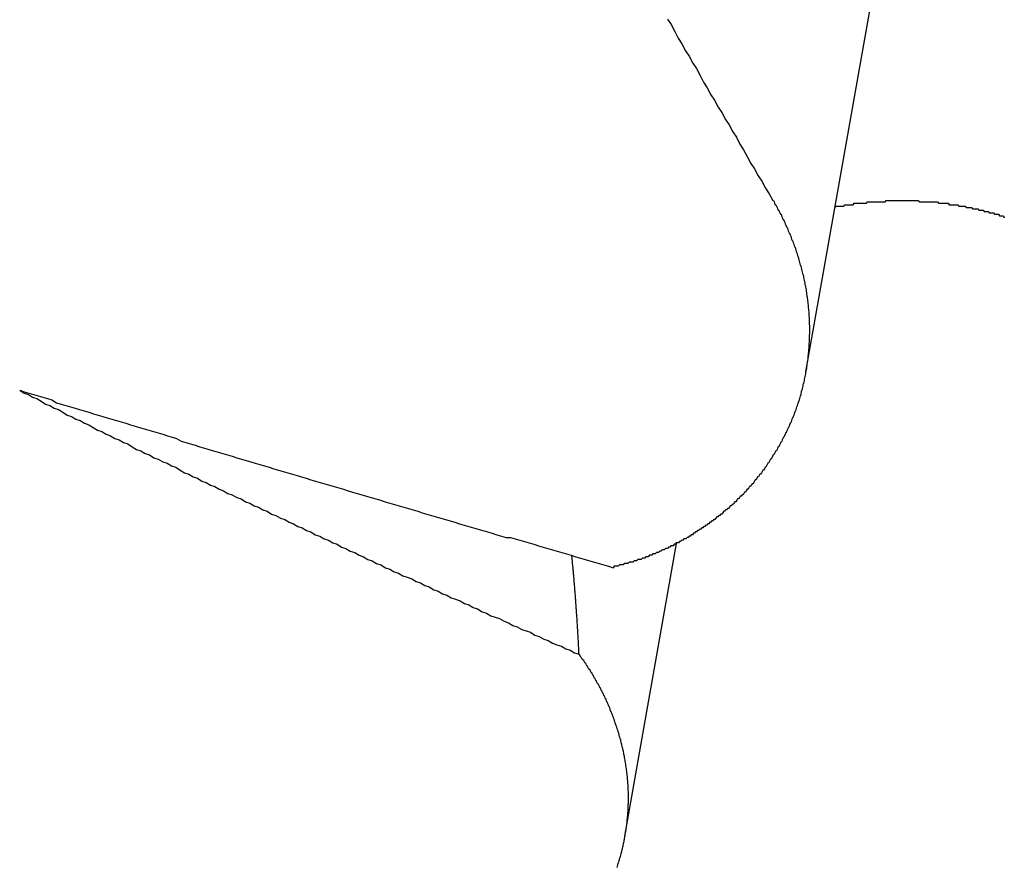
# Model space of a CAD drawing. Extents: x 1107 to 4046, y 937 to 3355.
# Tile 456 of 656: x 2182.38 to 2183.097, y 2651.747 to 2652.364. Entities that reach past the tile are written whole.
import ezdxf

# ---------------------------------------------------------------- set-up
doc = ezdxf.new("R2010")
doc.units = 0
doc.layers.add('KF_VIDA_L___C_REAR', color=7, linetype='CONTINUOUS')

# ---------------------------------------------------------------- blocks, each defined once
blk = doc.blocks.new('KF_VIDA_L___C_REAR')
at = {"layer": 'KF_VIDA_L___C_REAR'}
for p, q in [((-4.026859, 962.894547), (-3.917229, 963.51385)), ((-4.158501, 962.556858), (-4.12083, 962.76966))]:
    blk.add_line(p, q, dxfattribs=at)
for points in [[(-4.12751, 963.151, 0), (-4.12488, 963.147, 0), (-4.12225, 963.142, 0), (-4.11962, 963.137, 0), (-4.11698, 963.133, 0), (-4.11435, 963.128, 0), (-4.11172, 963.124, 0), (-4.10908, 963.119, 0), (-4.10644, 963.115, 0), (-4.10381, 963.11, 0), (-4.10117, 963.105, 0), (-4.09853, 963.101, 0), (-4.09589, 963.096, 0), (-4.09325, 963.092, 0), (-4.09061, 963.087, 0), (-4.08796, 963.083, 0), (-4.08532, 963.078, 0), (-4.08268, 963.074, 0), (-4.08003, 963.069, 0), (-4.07738, 963.065, 0), (-4.07474, 963.06, 0), (-4.07209, 963.056, 0), (-4.06944, 963.051, 0), (-4.06679, 963.046, 0), (-4.06414, 963.042, 0), (-4.06149, 963.037, 0), (-4.05883, 963.033, 0), (-4.05618, 963.028, 0), (-4.05353, 963.024, 0), (-4.05087, 963.019, 0)], [(-4.05087, 963.019, 0), (-4.05042, 963.019, 0), (-4.04998, 963.018, 0), (-4.04954, 963.017, 0), (-4.04911, 963.016, 0), (-4.04867, 963.016, 0), (-4.04824, 963.015, 0), (-4.04781, 963.014, 0), (-4.04739, 963.013, 0), (-4.04697, 963.012, 0), (-4.04655, 963.012, 0), (-4.04614, 963.011, 0), (-4.04572, 963.01, 0), (-4.04532, 963.009, 0), (-4.04491, 963.009, 0), (-4.04451, 963.008, 0), (-4.04411, 963.007, 0), (-4.04371, 963.006, 0), (-4.04332, 963.005, 0), (-4.04293, 963.005, 0), (-4.04255, 963.004, 0), (-4.04217, 963.003, 0), (-4.04179, 963.002, 0), (-4.04141, 963.001, 0), (-4.04104, 963, 0), (-4.04068, 963, 0), (-4.04031, 962.999, 0), (-4.03995, 962.998, 0), (-4.03959, 962.997, 0), (-4.03924, 962.996, 0), (-4.03889, 962.995, 0), (-4.03854, 962.995, 0), (-4.0382, 962.994, 0), (-4.03786, 962.993, 0), (-4.03752, 962.992, 0), (-4.03719, 962.991, 0), (-4.03686, 962.99, 0), (-4.03654, 962.99, 0), (-4.03622, 962.989, 0), (-4.0359, 962.988, 0), (-4.03559, 962.987, 0), (-4.03528, 962.986, 0), (-4.03497, 962.985, 0), (-4.03467, 962.985, 0), (-4.03438, 962.984, 0), (-4.03408, 962.983, 0), (-4.03379, 962.982, 0), (-4.03351, 962.981, 0), (-4.03322, 962.98, 0), (-4.03295, 962.979, 0), (-4.03267, 962.978, 0), (-4.0324, 962.978, 0), (-4.03214, 962.977, 0), (-4.03187, 962.976, 0), (-4.03162, 962.975, 0), (-4.03136, 962.974, 0), (-4.03111, 962.973, 0), (-4.03087, 962.972, 0), (-4.03063, 962.972, 0), (-4.03039, 962.971, 0), (-4.03016, 962.97, 0), (-4.02993, 962.969, 0), (-4.0297, 962.968, 0), (-4.02949, 962.967, 0), (-4.02927, 962.966, 0), (-4.02906, 962.965, 0), (-4.02885, 962.965, 0), (-4.02865, 962.964, 0), (-4.02845, 962.963, 0), (-4.02826, 962.962, 0), (-4.02807, 962.961, 0), (-4.02788, 962.96, 0), (-4.0277, 962.959, 0), (-4.02753, 962.958, 0), (-4.02735, 962.957, 0), (-4.02719, 962.957, 0), (-4.02703, 962.956, 0), (-4.02687, 962.955, 0), (-4.02671, 962.954, 0), (-4.02657, 962.953, 0), (-4.02642, 962.952, 0), (-4.02628, 962.951, 0), (-4.02615, 962.95, 0), (-4.02602, 962.949, 0), (-4.02589, 962.949, 0), (-4.02577, 962.948, 0), (-4.02566, 962.947, 0), (-4.02555, 962.946, 0), (-4.02544, 962.945, 0), (-4.02534, 962.944, 0), (-4.02524, 962.943, 0), (-4.02515, 962.942, 0), (-4.02506, 962.941, 0), (-4.02498, 962.94, 0), (-4.0249, 962.94, 0), (-4.02483, 962.939, 0), (-4.02476, 962.938, 0), (-4.0247, 962.937, 0), (-4.02464, 962.936, 0), (-4.02458, 962.935, 0), (-4.02453, 962.934, 0), (-4.02449, 962.933, 0), (-4.02444, 962.932, 0), (-4.02441, 962.932, 0), (-4.02438, 962.931, 0), (-4.02435, 962.93, 0), (-4.02433, 962.929, 0), (-4.02431, 962.928, 0), (-4.02429, 962.927, 0), (-4.02429, 962.926, 0), (-4.02428, 962.925, 0), (-4.02428, 962.924, 0), (-4.02428, 962.924, 0), (-4.02429, 962.923, 0), (-4.02431, 962.922, 0), (-4.02432, 962.921, 0), (-4.02435, 962.92, 0), (-4.02437, 962.919, 0), (-4.0244, 962.918, 0), (-4.02444, 962.917, 0), (-4.02448, 962.916, 0), (-4.02452, 962.916, 0), (-4.02457, 962.915, 0), (-4.02462, 962.914, 0), (-4.02468, 962.913, 0), (-4.02474, 962.912, 0), (-4.02481, 962.911, 0), (-4.02488, 962.91, 0), (-4.02495, 962.909, 0), (-4.02503, 962.909, 0), (-4.02511, 962.908, 0), (-4.0252, 962.907, 0), (-4.02529, 962.906, 0), (-4.02539, 962.905, 0), (-4.02549, 962.904, 0), (-4.02559, 962.903, 0), (-4.0257, 962.902, 0), (-4.02581, 962.902, 0), (-4.02593, 962.901, 0), (-4.02605, 962.9, 0), (-4.02617, 962.899, 0), (-4.0263, 962.898, 0), (-4.02644, 962.897, 0), (-4.02657, 962.896, 0), (-4.02672, 962.896, 0), (-4.02686, 962.895, 0), (-4.02701, 962.894, 0), (-4.02716, 962.893, 0), (-4.02732, 962.892, 0), (-4.02748, 962.891, 0), (-4.02765, 962.891, 0), (-4.02782, 962.89, 0), (-4.02799, 962.889, 0), (-4.02817, 962.888, 0), (-4.02835, 962.887, 0), (-4.02854, 962.886, 0), (-4.02873, 962.886, 0), (-4.02892, 962.885, 0), (-4.02912, 962.884, 0), (-4.02932, 962.883, 0), (-4.02953, 962.882, 0), (-4.02974, 962.881, 0), (-4.02995, 962.881, 0), (-4.03017, 962.88, 0), (-4.03039, 962.879, 0), (-4.03061, 962.878, 0), (-4.03084, 962.877, 0), (-4.03107, 962.877, 0), (-4.03131, 962.876, 0), (-4.03155, 962.875, 0), (-4.0318, 962.874, 0), (-4.03204, 962.873, 0), (-4.0323, 962.873, 0), (-4.03255, 962.872, 0), (-4.03282, 962.871, 0), (-4.03308, 962.87, 0), (-4.03335, 962.869, 0), (-4.03363, 962.869, 0), (-4.03391, 962.868, 0), (-4.03419, 962.867, 0), (-4.03448, 962.866, 0), (-4.03477, 962.865, 0), (-4.03507, 962.865, 0), (-4.03537, 962.864, 0), (-4.03568, 962.863, 0), (-4.03599, 962.862, 0), (-4.03631, 962.861, 0), (-4.03663, 962.861, 0), (-4.03695, 962.86, 0), (-4.03728, 962.859, 0), (-4.03761, 962.858, 0), (-4.03795, 962.857, 0), (-4.03829, 962.857, 0), (-4.03864, 962.856, 0), (-4.03899, 962.855, 0), (-4.03935, 962.854, 0), (-4.03971, 962.854, 0), (-4.04007, 962.853, 0), (-4.04044, 962.852, 0), (-4.04081, 962.851, 0), (-4.04119, 962.85, 0), (-4.04157, 962.85, 0), (-4.04196, 962.849, 0), (-4.04235, 962.848, 0), (-4.04274, 962.847, 0), (-4.04314, 962.847, 0), (-4.04354, 962.846, 0), (-4.04395, 962.845, 0), (-4.04436, 962.844, 0), (-4.04477, 962.843, 0), (-4.04519, 962.843, 0), (-4.04562, 962.842, 0), (-4.04605, 962.841, 0), (-4.04648, 962.84, 0), (-4.04692, 962.84, 0), (-4.04736, 962.839, 0), (-4.0478, 962.838, 0), (-4.04825, 962.837, 0), (-4.0487, 962.837, 0), (-4.04916, 962.836, 0), (-4.04962, 962.835, 0), (-4.05009, 962.834, 0), (-4.05056, 962.834, 0), (-4.05103, 962.833, 0), (-4.05151, 962.832, 0), (-4.05199, 962.831, 0), (-4.05248, 962.831, 0), (-4.05297, 962.83, 0), (-4.05347, 962.829, 0), (-4.05397, 962.828, 0), (-4.05447, 962.828, 0), (-4.05497, 962.827, 0), (-4.05549, 962.826, 0), (-4.056, 962.825, 0), (-4.05652, 962.825, 0), (-4.05704, 962.824, 0), (-4.05757, 962.823, 0), (-4.0581, 962.823, 0), (-4.05864, 962.822, 0), (-4.05917, 962.821, 0), (-4.05972, 962.82, 0), (-4.06026, 962.82, 0), (-4.06082, 962.819, 0), (-4.06137, 962.818, 0), (-4.06193, 962.818, 0), (-4.06249, 962.817, 0), (-4.06306, 962.816, 0), (-4.06363, 962.816, 0), (-4.0642, 962.815, 0), (-4.06478, 962.814, 0), (-4.06536, 962.813, 0), (-4.06595, 962.813, 0), (-4.06654, 962.812, 0), (-4.06713, 962.811, 0), (-4.06773, 962.811, 0), (-4.06833, 962.81, 0), (-4.06894, 962.809, 0), (-4.06955, 962.809, 0), (-4.07016, 962.808, 0), (-4.07078, 962.807, 0), (-4.0714, 962.807, 0), (-4.07202, 962.806, 0), (-4.07265, 962.805, 0), (-4.07328, 962.805, 0), (-4.07392, 962.804, 0), (-4.07455, 962.804, 0), (-4.0752, 962.803, 0), (-4.07584, 962.802, 0), (-4.07649, 962.802, 0), (-4.07714, 962.801, 0), (-4.0778, 962.8, 0), (-4.07845, 962.8, 0), (-4.07912, 962.799, 0), (-4.07978, 962.798, 0), (-4.08045, 962.798, 0), (-4.08112, 962.797, 0), (-4.0818, 962.797, 0), (-4.08247, 962.796, 0), (-4.08315, 962.795, 0), (-4.08384, 962.795, 0), (-4.08453, 962.794, 0), (-4.08521, 962.794, 0), (-4.08591, 962.793, 0), (-4.0866, 962.793, 0), (-4.0873, 962.792, 0), (-4.088, 962.791, 0), (-4.08871, 962.791, 0), (-4.08941, 962.79, 0), (-4.09012, 962.79, 0), (-4.09083, 962.789, 0), (-4.09155, 962.789, 0), (-4.09227, 962.788, 0), (-4.09299, 962.787, 0), (-4.09371, 962.787, 0), (-4.09443, 962.786, 0), (-4.09516, 962.786, 0), (-4.09589, 962.785, 0), (-4.09662, 962.785, 0), (-4.09735, 962.784, 0), (-4.09809, 962.784, 0), (-4.09883, 962.783, 0), (-4.09957, 962.783, 0), (-4.10031, 962.782, 0), (-4.10106, 962.782, 0), (-4.10181, 962.781, 0), (-4.10256, 962.781, 0), (-4.10331, 962.78, 0), (-4.10406, 962.78, 0), (-4.10482, 962.779, 0), (-4.10558, 962.779, 0), (-4.10634, 962.778, 0), (-4.1071, 962.778, 0), (-4.10786, 962.777, 0), (-4.10863, 962.777, 0), (-4.10939, 962.776, 0), (-4.11016, 962.776, 0), (-4.11093, 962.775, 0), (-4.1117, 962.775, 0), (-4.11248, 962.774, 0), (-4.11325, 962.774, 0), (-4.11403, 962.773, 0), (-4.11481, 962.773, 0), (-4.11559, 962.773, 0), (-4.11637, 962.772, 0), (-4.11715, 962.772, 0), (-4.11794, 962.771, 0), (-4.11872, 962.771, 0), (-4.11951, 962.77, 0), (-4.1203, 962.77, 0), (-4.12109, 962.77, 0), (-4.12188, 962.769, 0), (-4.12267, 962.769, 0), (-4.12346, 962.768, 0), (-4.12426, 962.768, 0), (-4.12505, 962.768, 0), (-4.12585, 962.767, 0), (-4.12664, 962.767, 0), (-4.12744, 962.766, 0), (-4.12824, 962.766, 0), (-4.12904, 962.766, 0), (-4.12984, 962.765, 0), (-4.13065, 962.765, 0), (-4.13146, 962.765, 0), (-4.13227, 962.764, 0), (-4.13309, 962.764, 0), (-4.1339, 962.763, 0), (-4.13472, 962.763, 0), (-4.13555, 962.763, 0), (-4.13638, 962.762, 0), (-4.13721, 962.762, 0), (-4.13804, 962.762, 0), (-4.13888, 962.761, 0), (-4.13972, 962.761, 0), (-4.14056, 962.761, 0), (-4.14141, 962.76, 0), (-4.14225, 962.76, 0), (-4.14311, 962.76, 0), (-4.14396, 962.759, 0), (-4.14482, 962.759, 0), (-4.14568, 962.759, 0), (-4.14654, 962.758, 0), (-4.1474, 962.758, 0), (-4.14827, 962.758, 0), (-4.14914, 962.758, 0), (-4.15001, 962.757, 0), (-4.15089, 962.757, 0), (-4.15177, 962.757, 0), (-4.15265, 962.756, 0), (-4.15353, 962.756, 0), (-4.15442, 962.756, 0), (-4.15531, 962.756, 0), (-4.1562, 962.755, 0), (-4.15709, 962.755, 0), (-4.15798, 962.755, 0), (-4.15888, 962.755, 0), (-4.15978, 962.754, 0), (-4.16068, 962.754, 0), (-4.16159, 962.754, 0), (-4.16249, 962.754, 0), (-4.1634, 962.753, 0), (-4.16431, 962.753, 0), (-4.16522, 962.753, 0), (-4.16614, 962.753, 0), (-4.16706, 962.752, 0)], [(-4.00564, 963.014, 0), (-4.00492, 963.015, 0), (-4.00419, 963.015, 0), (-4.00346, 963.015, 0), (-4.00274, 963.015, 0), (-4.00202, 963.015, 0), (-4.00129, 963.015, 0), (-4.00057, 963.015, 0), (-3.99984, 963.015, 0), (-3.99912, 963.015, 0), (-3.99839, 963.016, 0), (-3.99766, 963.016, 0), (-3.99693, 963.016, 0), (-3.9962, 963.016, 0), (-3.99546, 963.016, 0), (-3.99473, 963.016, 0), (-3.99399, 963.016, 0), (-3.99326, 963.016, 0), (-3.99252, 963.016, 0), (-3.99178, 963.017, 0), (-3.99104, 963.017, 0), (-3.9903, 963.017, 0), (-3.98955, 963.017, 0), (-3.98881, 963.017, 0), (-3.98806, 963.017, 0), (-3.98732, 963.017, 0), (-3.98657, 963.017, 0), (-3.98582, 963.017, 0), (-3.98508, 963.017, 0), (-3.98433, 963.017, 0), (-3.98357, 963.017, 0), (-3.98282, 963.017, 0), (-3.98207, 963.018, 0), (-3.98132, 963.018, 0), (-3.98056, 963.018, 0), (-3.97981, 963.018, 0), (-3.97905, 963.018, 0), (-3.97829, 963.018, 0), (-3.97753, 963.018, 0), (-3.97678, 963.018, 0), (-3.97602, 963.018, 0), (-3.97526, 963.018, 0), (-3.97449, 963.018, 0), (-3.97373, 963.018, 0), (-3.97297, 963.018, 0), (-3.97221, 963.018, 0), (-3.97144, 963.018, 0), (-3.97068, 963.018, 0), (-3.96991, 963.018, 0), (-3.96914, 963.018, 0), (-3.96838, 963.019, 0), (-3.96761, 963.019, 0), (-3.96684, 963.019, 0), (-3.96607, 963.019, 0), (-3.9653, 963.019, 0), (-3.96453, 963.019, 0), (-3.96376, 963.019, 0), (-3.96299, 963.019, 0), (-3.96222, 963.019, 0), (-3.96145, 963.019, 0), (-3.96068, 963.019, 0), (-3.9599, 963.019, 0), (-3.95913, 963.019, 0), (-3.95836, 963.019, 0), (-3.95758, 963.019, 0), (-3.95681, 963.019, 0), (-3.95603, 963.019, 0), (-3.95526, 963.019, 0), (-3.95448, 963.019, 0), (-3.9537, 963.019, 0), (-3.95293, 963.019, 0), (-3.95215, 963.019, 0), (-3.95137, 963.019, 0), (-3.9506, 963.019, 0), (-3.94982, 963.019, 0), (-3.94904, 963.019, 0), (-3.94826, 963.019, 0), (-3.94748, 963.019, 0), (-3.9467, 963.019, 0), (-3.94593, 963.019, 0), (-3.94515, 963.019, 0), (-3.94437, 963.018, 0), (-3.94359, 963.018, 0), (-3.94281, 963.018, 0), (-3.94203, 963.018, 0), (-3.94125, 963.018, 0), (-3.94047, 963.018, 0), (-3.93969, 963.018, 0), (-3.93891, 963.018, 0), (-3.93813, 963.018, 0), (-3.93735, 963.018, 0), (-3.93657, 963.018, 0), (-3.93579, 963.018, 0), (-3.93501, 963.018, 0), (-3.93423, 963.018, 0), (-3.93345, 963.018, 0), (-3.93268, 963.018, 0), (-3.9319, 963.018, 0), (-3.93112, 963.018, 0), (-3.93034, 963.017, 0), (-3.92956, 963.017, 0), (-3.92878, 963.017, 0), (-3.928, 963.017, 0), (-3.92722, 963.017, 0), (-3.92645, 963.017, 0), (-3.92567, 963.017, 0), (-3.92489, 963.017, 0), (-3.92411, 963.017, 0), (-3.92334, 963.017, 0), (-3.92256, 963.016, 0), (-3.92178, 963.016, 0), (-3.92101, 963.016, 0), (-3.92023, 963.016, 0), (-3.91946, 963.016, 0), (-3.91868, 963.016, 0), (-3.91791, 963.016, 0), (-3.91713, 963.016, 0), (-3.91636, 963.016, 0), (-3.91559, 963.015, 0), (-3.91481, 963.015, 0), (-3.91404, 963.015, 0), (-3.91327, 963.015, 0), (-3.9125, 963.015, 0), (-3.91173, 963.015, 0), (-3.91096, 963.015, 0), (-3.91019, 963.014, 0), (-3.90942, 963.014, 0), (-3.90865, 963.014, 0), (-3.90788, 963.014, 0), (-3.90712, 963.014, 0), (-3.90635, 963.014, 0), (-3.90558, 963.013, 0), (-3.90482, 963.013, 0), (-3.90405, 963.013, 0), (-3.90329, 963.013, 0), (-3.90252, 963.013, 0), (-3.90176, 963.013, 0), (-3.901, 963.012, 0), (-3.90024, 963.012, 0), (-3.89948, 963.012, 0), (-3.89872, 963.012, 0), (-3.89796, 963.012, 0), (-3.8972, 963.011, 0), (-3.89644, 963.011, 0), (-3.89569, 963.011, 0), (-3.89493, 963.011, 0), (-3.89417, 963.011, 0), (-3.89342, 963.01, 0), (-3.89267, 963.01, 0), (-3.89191, 963.01, 0), (-3.89116, 963.01, 0), (-3.89041, 963.01, 0), (-3.88966, 963.009, 0), (-3.88891, 963.009, 0), (-3.88817, 963.009, 0), (-3.88742, 963.009, 0), (-3.88667, 963.009, 0), (-3.88593, 963.008, 0), (-3.88518, 963.008, 0), (-3.88444, 963.008, 0), (-3.8837, 963.008, 0), (-3.88296, 963.007, 0), (-3.88222, 963.007, 0)], [(-4.5986, 962.881, 0), (-4.59546, 962.879, 0), (-4.59231, 962.878, 0), (-4.58917, 962.876, 0), (-4.58603, 962.875, 0), (-4.58289, 962.873, 0), (-4.57974, 962.871, 0), (-4.5766, 962.87, 0), (-4.57345, 962.868, 0), (-4.57031, 962.867, 0), (-4.56716, 962.865, 0), (-4.56401, 962.863, 0), (-4.56086, 962.862, 0), (-4.55772, 962.86, 0), (-4.55457, 962.859, 0), (-4.55142, 962.857, 0), (-4.54827, 962.856, 0), (-4.54511, 962.854, 0), (-4.54196, 962.852, 0), (-4.53881, 962.851, 0), (-4.53566, 962.849, 0), (-4.5325, 962.848, 0), (-4.52935, 962.846, 0), (-4.52619, 962.845, 0), (-4.52304, 962.843, 0), (-4.51988, 962.842, 0), (-4.51673, 962.84, 0), (-4.51357, 962.838, 0), (-4.51041, 962.837, 0), (-4.50725, 962.835, 0), (-4.50409, 962.834, 0), (-4.50093, 962.832, 0), (-4.49777, 962.831, 0), (-4.49461, 962.829, 0), (-4.49145, 962.828, 0), (-4.48829, 962.826, 0), (-4.48513, 962.825, 0), (-4.48196, 962.823, 0), (-4.4788, 962.821, 0), (-4.47563, 962.82, 0), (-4.47247, 962.818, 0), (-4.4693, 962.817, 0), (-4.46614, 962.815, 0), (-4.46297, 962.814, 0), (-4.4598, 962.812, 0), (-4.45663, 962.811, 0), (-4.45346, 962.809, 0), (-4.4503, 962.808, 0), (-4.44713, 962.806, 0), (-4.44396, 962.805, 0), (-4.44078, 962.803, 0), (-4.43761, 962.802, 0), (-4.43444, 962.8, 0), (-4.43127, 962.799, 0), (-4.42809, 962.797, 0), (-4.42492, 962.796, 0), (-4.42175, 962.794, 0), (-4.41857, 962.793, 0), (-4.4154, 962.791, 0), (-4.41222, 962.79, 0), (-4.40904, 962.788, 0), (-4.40587, 962.787, 0), (-4.40269, 962.785, 0), (-4.39951, 962.784, 0), (-4.39633, 962.782, 0), (-4.39315, 962.781, 0), (-4.38997, 962.779, 0), (-4.38679, 962.778, 0), (-4.38361, 962.776, 0), (-4.38043, 962.775, 0), (-4.37724, 962.773, 0), (-4.37406, 962.772, 0), (-4.37088, 962.77, 0), (-4.3677, 962.769, 0), (-4.36451, 962.767, 0), (-4.36133, 962.766, 0), (-4.35814, 962.764, 0), (-4.35495, 962.763, 0), (-4.35177, 962.761, 0), (-4.34858, 962.76, 0), (-4.34539, 962.758, 0), (-4.3422, 962.757, 0), (-4.33902, 962.755, 0), (-4.33583, 962.754, 0), (-4.33264, 962.752, 0), (-4.32945, 962.751, 0), (-4.32626, 962.749, 0), (-4.32307, 962.748, 0), (-4.31987, 962.746, 0), (-4.31668, 962.745, 0), (-4.31349, 962.744, 0), (-4.3103, 962.742, 0), (-4.3071, 962.741, 0), (-4.30391, 962.739, 0), (-4.30071, 962.738, 0), (-4.29752, 962.736, 0), (-4.29432, 962.735, 0), (-4.29112, 962.733, 0), (-4.28793, 962.732, 0), (-4.28473, 962.73, 0), (-4.28153, 962.729, 0), (-4.27833, 962.728, 0), (-4.27514, 962.726, 0), (-4.27194, 962.725, 0), (-4.26874, 962.723, 0), (-4.26554, 962.722, 0), (-4.26234, 962.72, 0), (-4.25913, 962.719, 0), (-4.25593, 962.717, 0), (-4.25273, 962.716, 0), (-4.24953, 962.715, 0), (-4.24632, 962.713, 0), (-4.24312, 962.712, 0), (-4.23992, 962.71, 0), (-4.23671, 962.709, 0), (-4.23351, 962.707, 0), (-4.2303, 962.706, 0), (-4.2271, 962.705, 0), (-4.22389, 962.703, 0), (-4.22068, 962.702, 0), (-4.21748, 962.7, 0), (-4.21427, 962.699, 0), (-4.21106, 962.697, 0), (-4.20785, 962.696, 0), (-4.20464, 962.695, 0), (-4.20143, 962.693, 0), (-4.19822, 962.692, 0), (-4.19501, 962.69, 0), (-4.1918, 962.689, 0)], [(-4.5986, 962.881, 0), (-4.59525, 962.88, 0), (-4.5919, 962.879, 0), (-4.58854, 962.878, 0), (-4.58519, 962.877, 0), (-4.58184, 962.876, 0), (-4.57849, 962.875, 0), (-4.57514, 962.874, 0), (-4.57178, 962.872, 0), (-4.56843, 962.871, 0), (-4.56507, 962.87, 0), (-4.56172, 962.869, 0), (-4.55836, 962.868, 0), (-4.55501, 962.867, 0), (-4.55165, 962.866, 0), (-4.5483, 962.865, 0), (-4.54494, 962.864, 0), (-4.54158, 962.863, 0), (-4.53823, 962.862, 0), (-4.53487, 962.861, 0), (-4.53151, 962.86, 0), (-4.52815, 962.859, 0), (-4.5248, 962.858, 0), (-4.52144, 962.857, 0), (-4.51808, 962.856, 0), (-4.51472, 962.855, 0), (-4.51136, 962.854, 0), (-4.508, 962.853, 0), (-4.50464, 962.852, 0), (-4.50128, 962.851, 0), (-4.49791, 962.85, 0), (-4.49455, 962.849, 0), (-4.49119, 962.848, 0), (-4.48783, 962.847, 0), (-4.48446, 962.846, 0), (-4.4811, 962.844, 0), (-4.47774, 962.843, 0), (-4.47437, 962.842, 0), (-4.47101, 962.841, 0), (-4.46765, 962.84, 0), (-4.46428, 962.839, 0), (-4.46092, 962.838, 0), (-4.45755, 962.837, 0), (-4.45418, 962.836, 0), (-4.45082, 962.835, 0), (-4.44745, 962.834, 0), (-4.44408, 962.833, 0), (-4.44072, 962.832, 0), (-4.43735, 962.831, 0), (-4.43398, 962.83, 0), (-4.43061, 962.829, 0), (-4.42724, 962.828, 0), (-4.42388, 962.827, 0), (-4.42051, 962.826, 0), (-4.41714, 962.825, 0), (-4.41377, 962.824, 0), (-4.4104, 962.823, 0), (-4.40703, 962.822, 0), (-4.40366, 962.821, 0), (-4.40029, 962.82, 0), (-4.39691, 962.819, 0), (-4.39354, 962.818, 0), (-4.39017, 962.817, 0), (-4.3868, 962.816, 0), (-4.38343, 962.815, 0), (-4.38005, 962.814, 0), (-4.37668, 962.813, 0), (-4.37331, 962.812, 0), (-4.36993, 962.811, 0), (-4.36656, 962.81, 0), (-4.36319, 962.809, 0), (-4.35981, 962.808, 0), (-4.35644, 962.807, 0), (-4.35306, 962.806, 0), (-4.34969, 962.805, 0), (-4.34631, 962.804, 0), (-4.34293, 962.803, 0), (-4.33956, 962.802, 0), (-4.33618, 962.801, 0), (-4.33281, 962.8, 0), (-4.32943, 962.799, 0), (-4.32605, 962.798, 0), (-4.32267, 962.797, 0), (-4.3193, 962.796, 0), (-4.31592, 962.795, 0), (-4.31254, 962.794, 0), (-4.30916, 962.793, 0), (-4.30578, 962.792, 0), (-4.3024, 962.791, 0), (-4.29902, 962.79, 0), (-4.29565, 962.789, 0), (-4.29227, 962.788, 0), (-4.28889, 962.787, 0), (-4.28551, 962.786, 0), (-4.28212, 962.785, 0), (-4.27874, 962.784, 0), (-4.27536, 962.783, 0), (-4.27198, 962.782, 0), (-4.2686, 962.781, 0), (-4.26522, 962.78, 0), (-4.26184, 962.779, 0), (-4.25845, 962.778, 0), (-4.25507, 962.777, 0), (-4.25169, 962.776, 0), (-4.24831, 962.775, 0), (-4.24492, 962.774, 0), (-4.24154, 962.774, 0), (-4.23816, 962.773, 0), (-4.23477, 962.772, 0), (-4.23139, 962.771, 0), (-4.228, 962.77, 0), (-4.22462, 962.769, 0), (-4.22124, 962.768, 0), (-4.21785, 962.767, 0), (-4.21447, 962.766, 0), (-4.21108, 962.765, 0), (-4.2077, 962.764, 0), (-4.20431, 962.763, 0), (-4.20092, 962.762, 0), (-4.19754, 962.761, 0), (-4.19415, 962.76, 0), (-4.19077, 962.759, 0), (-4.18738, 962.758, 0), (-4.18399, 962.757, 0), (-4.1806, 962.756, 0), (-4.17722, 962.755, 0), (-4.17383, 962.754, 0), (-4.17044, 962.753, 0), (-4.16706, 962.752, 0)], [(-4.1918, 962.689, 0), (-4.19183, 962.69, 0), (-4.19186, 962.69, 0), (-4.19189, 962.691, 0), (-4.19192, 962.691, 0), (-4.19195, 962.692, 0), (-4.19198, 962.693, 0), (-4.19201, 962.693, 0), (-4.19204, 962.694, 0), (-4.19207, 962.694, 0), (-4.1921, 962.695, 0), (-4.19213, 962.695, 0), (-4.19216, 962.696, 0), (-4.19219, 962.697, 0), (-4.19222, 962.697, 0), (-4.19225, 962.698, 0), (-4.19228, 962.698, 0), (-4.19231, 962.699, 0), (-4.19235, 962.7, 0), (-4.19238, 962.7, 0), (-4.19241, 962.701, 0), (-4.19244, 962.701, 0), (-4.19248, 962.702, 0), (-4.19251, 962.702, 0), (-4.19254, 962.703, 0), (-4.19258, 962.704, 0), (-4.19261, 962.704, 0), (-4.19264, 962.705, 0), (-4.19268, 962.705, 0), (-4.19271, 962.706, 0), (-4.19275, 962.706, 0), (-4.19278, 962.707, 0), (-4.19281, 962.708, 0), (-4.19285, 962.708, 0), (-4.19288, 962.709, 0), (-4.19292, 962.709, 0), (-4.19295, 962.71, 0), (-4.19299, 962.71, 0), (-4.19303, 962.711, 0), (-4.19306, 962.712, 0), (-4.1931, 962.712, 0), (-4.19313, 962.713, 0), (-4.19317, 962.713, 0), (-4.19321, 962.714, 0), (-4.19324, 962.715, 0), (-4.19328, 962.715, 0), (-4.19332, 962.716, 0), (-4.19336, 962.716, 0), (-4.19339, 962.717, 0), (-4.19343, 962.717, 0), (-4.19347, 962.718, 0), (-4.19351, 962.718, 0), (-4.19355, 962.719, 0), (-4.19358, 962.72, 0), (-4.19362, 962.72, 0), (-4.19366, 962.721, 0), (-4.1937, 962.721, 0), (-4.19374, 962.722, 0), (-4.19378, 962.722, 0), (-4.19382, 962.723, 0), (-4.19386, 962.724, 0), (-4.1939, 962.724, 0), (-4.19394, 962.725, 0), (-4.19398, 962.725, 0), (-4.19402, 962.726, 0), (-4.19406, 962.726, 0), (-4.1941, 962.727, 0), (-4.19414, 962.728, 0), (-4.19418, 962.728, 0), (-4.19423, 962.729, 0), (-4.19427, 962.729, 0), (-4.19431, 962.73, 0), (-4.19435, 962.73, 0), (-4.19439, 962.731, 0), (-4.19444, 962.731, 0), (-4.19448, 962.732, 0), (-4.19452, 962.733, 0), (-4.19457, 962.733, 0), (-4.19461, 962.734, 0), (-4.19465, 962.734, 0), (-4.1947, 962.735, 0), (-4.19474, 962.735, 0), (-4.19478, 962.736, 0), (-4.19483, 962.736, 0), (-4.19487, 962.737, 0), (-4.19492, 962.738, 0), (-4.19496, 962.738, 0), (-4.19501, 962.739, 0), (-4.19505, 962.739, 0), (-4.1951, 962.74, 0), (-4.19514, 962.74, 0), (-4.19519, 962.741, 0), (-4.19523, 962.741, 0), (-4.19528, 962.742, 0), (-4.19532, 962.742, 0), (-4.19537, 962.743, 0), (-4.19542, 962.744, 0), (-4.19546, 962.744, 0), (-4.19551, 962.745, 0), (-4.19556, 962.745, 0), (-4.1956, 962.746, 0), (-4.19565, 962.746, 0), (-4.1957, 962.747, 0), (-4.19575, 962.747, 0), (-4.1958, 962.748, 0), (-4.19584, 962.748, 0), (-4.19589, 962.749, 0), (-4.19594, 962.75, 0), (-4.19599, 962.75, 0), (-4.19604, 962.751, 0), (-4.19609, 962.751, 0), (-4.19614, 962.752, 0), (-4.19619, 962.752, 0), (-4.19624, 962.753, 0), (-4.19629, 962.753, 0), (-4.19634, 962.754, 0), (-4.19639, 962.754, 0), (-4.19644, 962.755, 0), (-4.19649, 962.755, 0), (-4.19654, 962.756, 0), (-4.19659, 962.757, 0), (-4.19664, 962.757, 0), (-4.19669, 962.758, 0), (-4.19674, 962.758, 0), (-4.19679, 962.759, 0), (-4.19685, 962.759, 0), (-4.1969, 962.76, 0), (-4.19695, 962.76, 0), (-4.197, 962.761, 0)], [(-4.1918, 962.689, 0), (-4.19134, 962.688, 0), (-4.19089, 962.688, 0), (-4.19044, 962.687, 0), (-4.18999, 962.686, 0), (-4.18955, 962.686, 0), (-4.1891, 962.685, 0), (-4.18866, 962.685, 0), (-4.18823, 962.684, 0), (-4.1878, 962.683, 0), (-4.18737, 962.683, 0), (-4.18694, 962.682, 0), (-4.18652, 962.681, 0), (-4.1861, 962.681, 0), (-4.18568, 962.68, 0), (-4.18527, 962.679, 0), (-4.18485, 962.679, 0), (-4.18445, 962.678, 0), (-4.18404, 962.678, 0), (-4.18364, 962.677, 0), (-4.18324, 962.676, 0), (-4.18285, 962.676, 0), (-4.18245, 962.675, 0), (-4.18206, 962.674, 0), (-4.18168, 962.674, 0), (-4.18129, 962.673, 0), (-4.18092, 962.672, 0), (-4.18054, 962.672, 0), (-4.18016, 962.671, 0), (-4.17979, 962.67, 0), (-4.17943, 962.67, 0), (-4.17906, 962.669, 0), (-4.1787, 962.668, 0), (-4.17834, 962.668, 0), (-4.17799, 962.667, 0), (-4.17764, 962.667, 0), (-4.17729, 962.666, 0), (-4.17694, 962.665, 0), (-4.1766, 962.665, 0), (-4.17626, 962.664, 0), (-4.17592, 962.663, 0), (-4.17558, 962.663, 0), (-4.17525, 962.662, 0), (-4.17492, 962.661, 0), (-4.17459, 962.661, 0), (-4.17426, 962.66, 0), (-4.17394, 962.659, 0), (-4.17362, 962.659, 0), (-4.1733, 962.658, 0), (-4.17298, 962.657, 0), (-4.17267, 962.657, 0), (-4.17236, 962.656, 0), (-4.17205, 962.655, 0), (-4.17174, 962.655, 0), (-4.17144, 962.654, 0), (-4.17114, 962.653, 0), (-4.17084, 962.653, 0), (-4.17055, 962.652, 0), (-4.17025, 962.651, 0), (-4.16996, 962.651, 0), (-4.16967, 962.65, 0), (-4.16939, 962.649, 0), (-4.16911, 962.648, 0), (-4.16883, 962.648, 0), (-4.16855, 962.647, 0), (-4.16827, 962.646, 0), (-4.168, 962.646, 0), (-4.16773, 962.645, 0), (-4.16747, 962.644, 0), (-4.1672, 962.644, 0), (-4.16694, 962.643, 0), (-4.16669, 962.642, 0), (-4.16643, 962.642, 0), (-4.16618, 962.641, 0), (-4.16593, 962.64, 0), (-4.16568, 962.639, 0), (-4.16544, 962.639, 0), (-4.1652, 962.638, 0), (-4.16496, 962.637, 0), (-4.16472, 962.637, 0), (-4.16449, 962.636, 0), (-4.16426, 962.635, 0), (-4.16404, 962.634, 0), (-4.16381, 962.634, 0), (-4.16359, 962.633, 0), (-4.16337, 962.632, 0), (-4.16316, 962.632, 0), (-4.16295, 962.631, 0), (-4.16274, 962.63, 0), (-4.16253, 962.629, 0), (-4.16233, 962.629, 0), (-4.16213, 962.628, 0), (-4.16193, 962.627, 0), (-4.16174, 962.627, 0), (-4.16155, 962.626, 0), (-4.16136, 962.625, 0), (-4.16118, 962.624, 0), (-4.161, 962.624, 0), (-4.16082, 962.623, 0), (-4.16064, 962.622, 0), (-4.16047, 962.621, 0), (-4.1603, 962.621, 0), (-4.16014, 962.62, 0), (-4.15997, 962.619, 0), (-4.15982, 962.619, 0), (-4.15966, 962.618, 0), (-4.15951, 962.617, 0), (-4.15936, 962.616, 0), (-4.15921, 962.616, 0), (-4.15907, 962.615, 0), (-4.15893, 962.614, 0), (-4.15879, 962.613, 0), (-4.15866, 962.613, 0), (-4.15853, 962.612, 0), (-4.1584, 962.611, 0), (-4.15828, 962.61, 0), (-4.15816, 962.61, 0), (-4.15804, 962.609, 0), (-4.15793, 962.608, 0), (-4.15782, 962.607, 0), (-4.15771, 962.607, 0), (-4.15761, 962.606, 0), (-4.15751, 962.605, 0), (-4.15741, 962.605, 0), (-4.15732, 962.604, 0), (-4.15723, 962.603, 0), (-4.15714, 962.602, 0), (-4.15706, 962.602, 0), (-4.15698, 962.601, 0), (-4.1569, 962.6, 0), (-4.15683, 962.599, 0), (-4.15676, 962.599, 0), (-4.1567, 962.598, 0), (-4.15664, 962.597, 0), (-4.15658, 962.596, 0), (-4.15652, 962.596, 0), (-4.15647, 962.595, 0), (-4.15643, 962.594, 0), (-4.15638, 962.593, 0), (-4.15634, 962.593, 0), (-4.1563, 962.592, 0), (-4.15627, 962.591, 0), (-4.15624, 962.591, 0), (-4.15621, 962.59, 0), (-4.15619, 962.589, 0), (-4.15617, 962.588, 0), (-4.15616, 962.588, 0), (-4.15614, 962.587, 0), (-4.15614, 962.586, 0), (-4.15613, 962.585, 0), (-4.15613, 962.585, 0), (-4.15613, 962.584, 0), (-4.15613, 962.583, 0), (-4.15614, 962.582, 0), (-4.15615, 962.582, 0), (-4.15617, 962.581, 0), (-4.15619, 962.58, 0), (-4.15621, 962.58, 0), (-4.15623, 962.579, 0), (-4.15626, 962.578, 0), (-4.15629, 962.577, 0), (-4.15633, 962.577, 0), (-4.15637, 962.576, 0), (-4.15641, 962.575, 0), (-4.15645, 962.574, 0), (-4.1565, 962.574, 0), (-4.15655, 962.573, 0), (-4.15661, 962.572, 0), (-4.15667, 962.571, 0), (-4.15673, 962.571, 0), (-4.15679, 962.57, 0), (-4.15686, 962.569, 0), (-4.15693, 962.569, 0), (-4.15701, 962.568, 0), (-4.15708, 962.567, 0), (-4.15716, 962.566, 0), (-4.15725, 962.566, 0), (-4.15734, 962.565, 0), (-4.15743, 962.564, 0), (-4.15752, 962.564, 0), (-4.15762, 962.563, 0), (-4.15772, 962.562, 0), (-4.15782, 962.561, 0), (-4.15793, 962.561, 0), (-4.15803, 962.56, 0), (-4.15815, 962.559, 0), (-4.15826, 962.559, 0), (-4.15838, 962.558, 0), (-4.1585, 962.557, 0), (-4.15863, 962.556, 0), (-4.15876, 962.556, 0), (-4.15889, 962.555, 0), (-4.15902, 962.554, 0), (-4.15916, 962.554, 0), (-4.1593, 962.553, 0), (-4.15944, 962.552, 0), (-4.15959, 962.552, 0), (-4.15974, 962.551, 0), (-4.15989, 962.55, 0), (-4.16004, 962.549, 0), (-4.1602, 962.549, 0), (-4.16036, 962.548, 0), (-4.16053, 962.547, 0), (-4.16069, 962.547, 0), (-4.16086, 962.546, 0), (-4.16104, 962.545, 0), (-4.16121, 962.545, 0), (-4.16139, 962.544, 0), (-4.16157, 962.543, 0), (-4.16176, 962.543, 0), (-4.16194, 962.542, 0), (-4.16213, 962.541, 0), (-4.16233, 962.541, 0), (-4.16252, 962.54, 0), (-4.16272, 962.539, 0), (-4.16292, 962.539, 0), (-4.16313, 962.538, 0), (-4.16334, 962.537, 0), (-4.16355, 962.537, 0), (-4.16376, 962.536, 0), (-4.16397, 962.535, 0), (-4.16419, 962.535, 0), (-4.16441, 962.534, 0)]]:
    blk.add_polyline3d(points, dxfattribs=at)

msp = doc.modelspace()

# ---------------------------------------------------------------- block references
at = {"layer": 'KF_VIDA_L___C_REAR'}
msp.add_blockref('KF_VIDA_L___C_REAR', (2186.97908, 1689.21316), dxfattribs=at)

doc.saveas('drawing.dxf')
